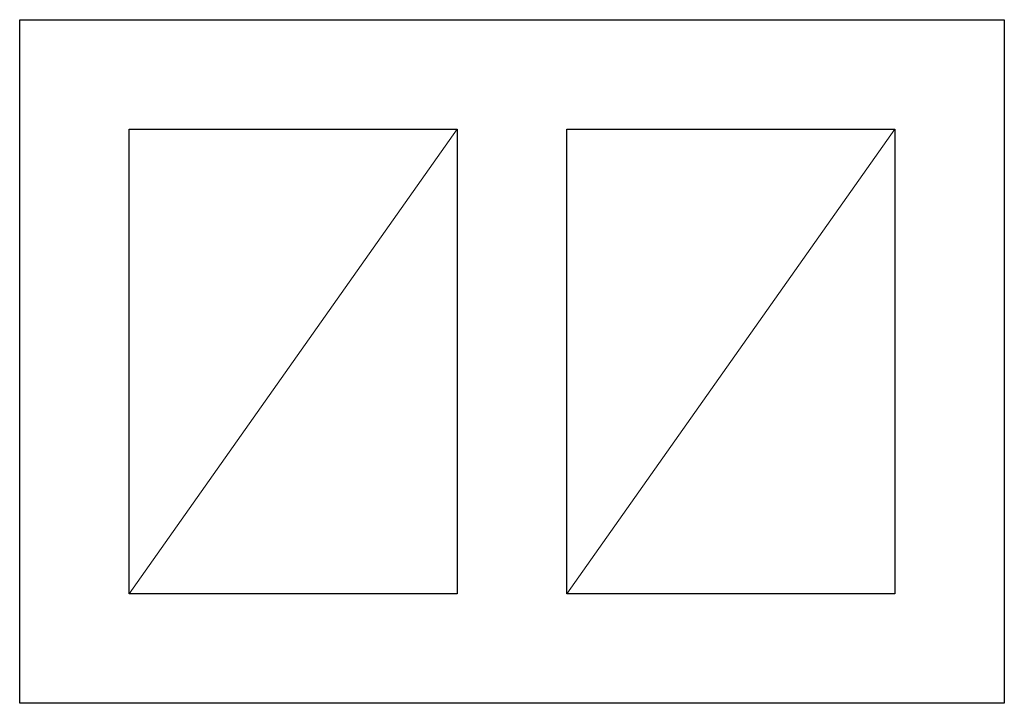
# Model space of a CAD drawing. Header units: millimetres. Extents: x -587 to 358276, y -26688 to 221215.
# Tile 335 of 337: x 19711 to 19747, y 22469 to 22494. Entities that reach past the tile are written whole.
import ezdxf
from ezdxf.lldxf.tags import DXFTag

# ---------------------------------------------------------------- set-up
doc = ezdxf.new("R2010")
doc.units = ezdxf.units.MM
doc.header["$MEASUREMENT"] = 0
doc.layers.add('A_l.przekrojowa', color=7, linetype='Continuous', lineweight=30)
doc.layers.add('l.przerywana', color=104, linetype='ICAD_ISO03W100', lineweight=5)
tags = doc.linetypes.add('ICAD_ISO03W100', pattern=[30, 12, -18]).pattern_tags.tags
tags[6:7] = [DXFTag(74, 4), DXFTag(75, 0), DXFTag(340, '0'), DXFTag(46, 1.0), DXFTag(50, 0.0), DXFTag(44, 0.0), DXFTag(45, 0.0)]
tags[4:5] = [DXFTag(74, 4), DXFTag(75, 0), DXFTag(340, '0'), DXFTag(46, 1.0), DXFTag(50, 0.0), DXFTag(44, 0.0), DXFTag(45, 0.0)]

msp = doc.modelspace()

# ---------------------------------------------------------------- linework, layer by layer
at = {"layer": 'A_l.przekrojowa', "color": 5}
msp.add_lwpolyline([(19711.371, 22469.026), (19711.371, 22494.026), (19747.371, 22494.026), (19747.371, 22469.026)], close=True, dxfattribs=at)
at = {"layer": 'A_l.przekrojowa', "color": 5, "ltscale": 0.3}
for points in [[(19715.371, 22473.026), (19715.371, 22490.026), (19727.371, 22490.026), (19727.371, 22473.026)], [(19731.371, 22473.026), (19731.371, 22490.026), (19743.371, 22490.026), (19743.371, 22473.026)]]:
    msp.add_lwpolyline(points, close=True, dxfattribs=at)
at = {"layer": 'l.przerywana', "color": 5, "ltscale": 0.3}
for p, q in [((19715.371, 22473.026), (19727.371, 22490.026)), ((19731.371, 22473.026), (19743.371, 22490.026))]:
    msp.add_line(p, q, dxfattribs=at)

doc.saveas('drawing.dxf')
